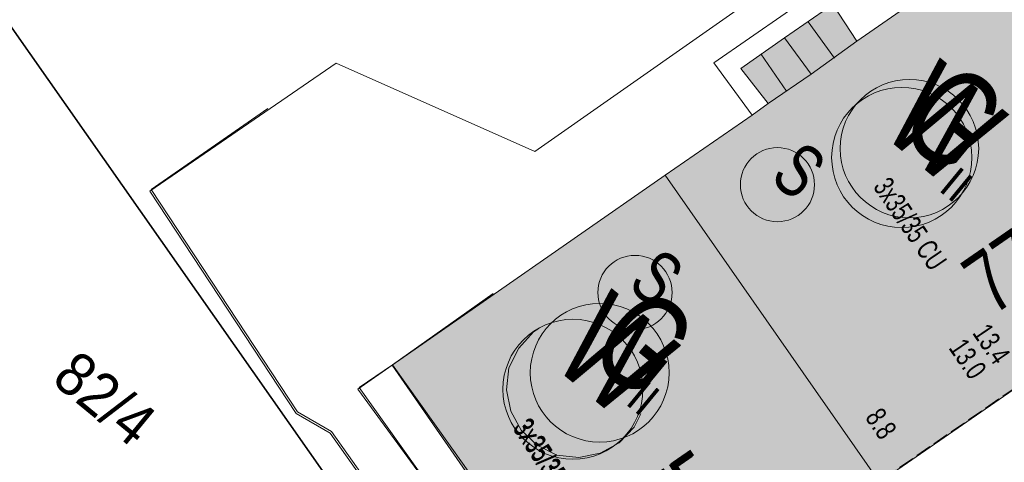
# Model space of a CAD drawing. Header units: metres. Extents: x -740 to 758, y -633 to 854.
# Tile 742 of 1056: x 336 to 361, y -53 to -42. Entities that reach past the tile are written whole.
import ezdxf

# ---------------------------------------------------------------- set-up
doc = ezdxf.new("R2010")
doc.units = ezdxf.units.M
doc.header["$MEASUREMENT"] = 0
doc.linetypes.add('416_125', pattern=[0.5408, 0.416, -0.1248])
for name, color, linetype in [('Gas.LOVION', 7, 'Continuous'), ('Grundkarte.LOVION', 7, 'Continuous'), ('Grundkarte_Text.LOVION', 7, 'Continuous'), ('Strom.LOVION', 7, 'Continuous'), ('StromBemass.LOVION', 7, 'Continuous'), ('Wasser.LOVION', 7, 'Continuous')]:
    doc.layers.add(name, color=color, linetype=linetype)
doc.styles.add('ERSTELLTER_STIL_1', font='arial.ttf')

msp = doc.modelspace()

# ---------------------------------------------------------------- hatches: boundary and pattern name
at = {"layer": 'Grundkarte.LOVION', "linetype": 'Continuous', "lineweight": 18}
for color, points in [(9, [(352.488, -45.574), (358.023, -53.516), (368.016, -46.598), (362.449, -38.63), (357.439, -42.105), (356.252, -42.96), (355.144, -43.719), (354.731, -44.025)]), (254, [(357.439, -42.105), (356.815, -41.161), (355.569, -42.022), (356.252, -42.96)]), (254, [(356.252, -42.96), (355.569, -42.022), (354.435, -42.813), (355.144, -43.719)]), (9, [(345.432, -50.491), (347.255, -53.12), (348.358, -54.727), (349.595, -56.497), (350.935, -58.406), (358.023, -53.516), (352.488, -45.574)]), (9, [(345.44, -50.481), (347.29, -53.078), (348.393, -54.684), (349.63, -56.455), (350.969, -58.364), (355.783, -54.996), (348.037, -48.631)])]:
    msp.add_hatch(color=color, dxfattribs=at).paths.add_polyline_path(points)

# ---------------------------------------------------------------- linework, layer by layer
at = {"layer": 'Gas.LOVION', "color": 5, "linetype": 'Continuous', "lineweight": 18}
for centre, radius in [((358.794, -44.887), 1.789), ((350.792, -50.683), 1.793)]:
    msp.add_circle(centre, radius, dxfattribs=at)
at = {"layer": 'Grundkarte.LOVION', "color": 253, "linetype": 'Continuous', "lineweight": 18}
for points in [[(351.372, -61.673), (349.872, -59.633), (349.044, -58.413), (348.461, -58.795), (343.83, -52.243), (342.953, -51.738), (339.169, -45.99), (343.989, -42.681), (349.117, -44.958), (357.886, -38.81), (357.186, -37.696), (367.554, -30.387), (366.139, -28.309), (362.621, -23.155), (364.28, -21.988), (367.772, -27.174), (369.155, -29.226), (379.509, -22.066), (389.702, -14.774)], [(362.449, -38.63), (357.439, -42.105), (356.815, -41.161)], [(356.509, -40.748), (353.741, -42.673), (354.731, -44.025), (352.488, -45.574), (345.432, -50.491), (344.547, -51.109), (346.423, -53.674), (346.227, -53.782), (347.329, -55.389), (348.572, -57.218), (349.595, -56.497), (350.935, -58.406), (353.946, -62.604), (353.14, -63.126)], [(348.037, -48.631), (345.44, -50.481), (344.581, -51.067), (346.431, -53.665), (346.261, -53.74), (347.338, -55.379), (348.607, -57.176), (349.63, -56.455), (350.969, -58.364), (353.981, -62.562), (352.682, -63.487), (349.881, -59.623), (349.052, -58.403), (348.495, -58.753), (343.864, -52.201), (342.987, -51.696), (339.204, -45.948), (342.22, -43.85)]]:
    msp.add_lwpolyline(points, dxfattribs=at)
at = {"layer": 'Grundkarte.LOVION', "color": 8, "linetype": 'Continuous', "lineweight": 18}
for points in [[(359.896, -58.377), (353.981, -62.562), (352.682, -63.487), (351.462, -64.315), (347.993, -59.364), (344.223, -54.058), (332.234, -36.935), (327.034, -40.576), (318.43, -46.59), (309.858, -52.63), (304.605, -56.335), (299.431, -59.944), (290.747, -66.054), (282.478, -71.858), (282.006, -72.17), (277.086, -75.666), (271.637, -79.479), (262.954, -85.589), (254.238, -91.673), (247.962, -96.099), (254.25, -105.09), (243.054, -113.012), (232.627, -120.327)], [(347.13, -58.186), (344.215, -54.068), (332.226, -36.945), (327.026, -40.586), (326.304, -41.07), (327.026, -40.586), (328.811, -43.131)], [(328.811, -43.131), (327.026, -40.586), (332.226, -36.945), (344.215, -54.068), (347.13, -58.186)], [(355.569, -42.022), (356.252, -42.96)], [(355.783, -54.996), (350.969, -58.364), (349.63, -56.455), (348.393, -54.684), (347.29, -53.078), (345.44, -50.481), (348.037, -48.631)]]:
    msp.add_lwpolyline(points, dxfattribs=at)
for points in [[(327.034, -40.576), (332.234, -36.935), (344.223, -54.058), (347.993, -59.364), (351.462, -64.315), (342.97, -70.259), (340.291, -66.442), (339.539, -65.392), (334.832, -58.67), (330.916, -53.083), (334.209, -50.781)], [(352.488, -45.574), (354.731, -44.025), (355.144, -43.719), (356.252, -42.96), (357.439, -42.105), (362.449, -38.63), (368.016, -46.598), (358.023, -53.516)], [(345.432, -50.491), (352.488, -45.574), (358.023, -53.516), (350.935, -58.406), (349.595, -56.497), (348.358, -54.727), (347.255, -53.12)]]:
    msp.add_lwpolyline(points, close=True, dxfattribs=at)
at = {"layer": 'Grundkarte.LOVION', "color": 251, "linetype": 'Continuous', "lineweight": 13}
for points in [[(357.439, -42.105), (356.252, -42.96), (355.569, -42.022), (356.815, -41.161)], [(356.252, -42.96), (355.144, -43.719), (354.435, -42.813), (355.569, -42.022)]]:
    msp.add_lwpolyline(points, close=True, dxfattribs=at)
for points in [[(356.179, -41.608), (356.862, -42.546)], [(354.959, -42.436), (355.616, -43.406)]]:
    msp.add_lwpolyline(points, dxfattribs=at)
at = {"layer": 'Strom.LOVION', "color": 1, "linetype": 'Continuous', "lineweight": 18}
for centre, radius in [((355.384, -45.82), 0.958), ((351.704, -48.608), 0.959)]:
    msp.add_circle(centre, radius, dxfattribs=at)
at = {"layer": 'StromBemass.LOVION', "color": 7, "linetype": '416_125', "lineweight": 13}
msp.add_lwpolyline([(350.945, -58.36), (351.61, -57.911), (351.86, -57.739), (361.62, -51.006), (367.348, -47.018), (374.229, -42.281), (375.144, -41.66)], dxfattribs=at)
at = {"layer": 'Wasser.LOVION', "color": 94, "linetype": 'Continuous', "lineweight": 18}
msp.add_lwpolyline([(351.859, -51.745), (351.686, -52.087), (351.297, -52.494), (350.806, -52.764), (350.255, -52.877), (349.688, -52.814), (349.175, -52.554), (348.767, -52.165), (348.498, -51.674), (348.385, -51.124), (348.447, -50.556), (348.707, -50.043), (349.08, -49.622), (349.192, -49.552)], dxfattribs=at)
for centre, radius in [((358.597, -45.117), 1.812), ((350.101, -51.11), 1.81)]:
    msp.add_circle(centre, radius, dxfattribs=at)

# ---------------------------------------------------------------- texts
at = {"layer": 'Gas.LOVION', "color": 5, "linetype": 'Continuous', "lineweight": 18, "attachment_point": 7, "style": 'ERSTELLTER_STIL_1'}
for s, insert, char_height, rotation in [('{\\A1;\\W0.71563x;G}', (358.38, -44.472), 2.4898, 320.5847), ('{\\A1;\\W0.71562x;G}', (350.377, -50.279), 2.48981, 320.5849)]:
    msp.add_mtext(s, dxfattribs=dict(at, insert=insert, char_height=char_height, rotation=rotation))
at = {"layer": 'Grundkarte_Text.LOVION', "color": 7, "linetype": 'Continuous', "lineweight": 13, "attachment_point": 7, "style": 'ERSTELLTER_STIL_1'}
for s, insert, char_height, rotation in [('{\\A1;\\W0.89447x;II}', (359.521, -45.956), 0.83074, 320.5848), ('{\\A1;\\W0.89449x;82/4}', (336.59, -50.923), 1.12433, 320.5839), ('{\\A1;\\W0.89448x;II}', (351.43, -51.476), 0.83073, 320.5841), ('{\\A1;\\W0.89448x;II}', (351.439, -51.467), 0.83073, 320.5841)]:
    msp.add_mtext(s, dxfattribs=dict(at, insert=insert, char_height=char_height, rotation=rotation))
at = {"layer": 'Grundkarte_Text.LOVION', "color": 8, "linetype": 'Continuous', "lineweight": 18, "attachment_point": 7, "style": 'ERSTELLTER_STIL_1'}
for s, insert, char_height, rotation in [('{\\A1;\\W0.71561x;77}', (360.946, -49.222), 1.60082, 34.6691), ('{\\A1;\\W0.71557x;75}', (352.665, -54.987), 1.60085, 34.6706), ('{\\A1;\\W0.71561x;75}', (352.7, -54.945), 1.60082, 34.6691)]:
    msp.add_mtext(s, dxfattribs=dict(at, insert=insert, char_height=char_height, rotation=rotation))
at = {"layer": 'Strom.LOVION', "color": 1, "linetype": 'Continuous', "lineweight": 18, "char_height": 1.37441, "attachment_point": 7, "rotation": 320.5841, "style": 'ERSTELLTER_STIL_1'}
for s, insert in [('{\\A1;\\W0.71557x;S}', (355.143, -45.707)), ('{\\A1;\\W0.71558x;S}', (351.468, -48.475))]:
    msp.add_mtext(s, dxfattribs=dict(at, insert=insert))
at = {"layer": 'Strom.LOVION', "color": 5, "linetype": 'Continuous', "lineweight": 18, "attachment_point": 7, "style": 'ERSTELLTER_STIL_1'}
for s, insert, char_height, rotation in [('{\\A1;\\W0.67978x;3x35/35 CU }', (357.835, -45.882), 0.53358, 304.2435), ('{\\A1;\\W0.67986x;3x35/35 CU }', (348.525, -52.122), 0.53351, 303.2476), ('{\\A1;\\W0.67980x;3x35/35 CU }', (348.546, -52.096), 0.53355, 303.2445)]:
    msp.add_mtext(s, dxfattribs=dict(at, insert=insert, char_height=char_height, rotation=rotation))
at = {"layer": 'StromBemass.LOVION', "color": 7, "linetype": 'Continuous', "lineweight": 13, "attachment_point": 7, "style": 'ERSTELLTER_STIL_1'}
for s, insert, char_height, rotation in [('{\\A1;\\W0.71558x;13.4}', (360.398, -49.661), 0.53353, 304.2467), ('{\\A1;\\W0.71560x;13.0}', (359.785, -50.046), 0.53352, 304.2456), ('{\\A1;\\W0.71556x;8.8}', (357.628, -51.845), 0.53357, 304.2424)]:
    msp.add_mtext(s, dxfattribs=dict(at, insert=insert, char_height=char_height, rotation=rotation))
at = {"layer": 'Wasser.LOVION', "color": 94, "linetype": 'Continuous', "lineweight": 18, "attachment_point": 7, "style": 'ERSTELLTER_STIL_1'}
for insert, char_height, rotation in [((357.989, -44.446), 2.48981, 320.5849), ((349.487, -50.435), 2.48984, 320.584), ((349.508, -50.409), 2.48984, 320.584)]:
    msp.add_mtext('{\\A1;\\W0.71562x;W}', dxfattribs=dict(at, insert=insert, char_height=char_height, rotation=rotation))

doc.saveas('drawing.dxf')
